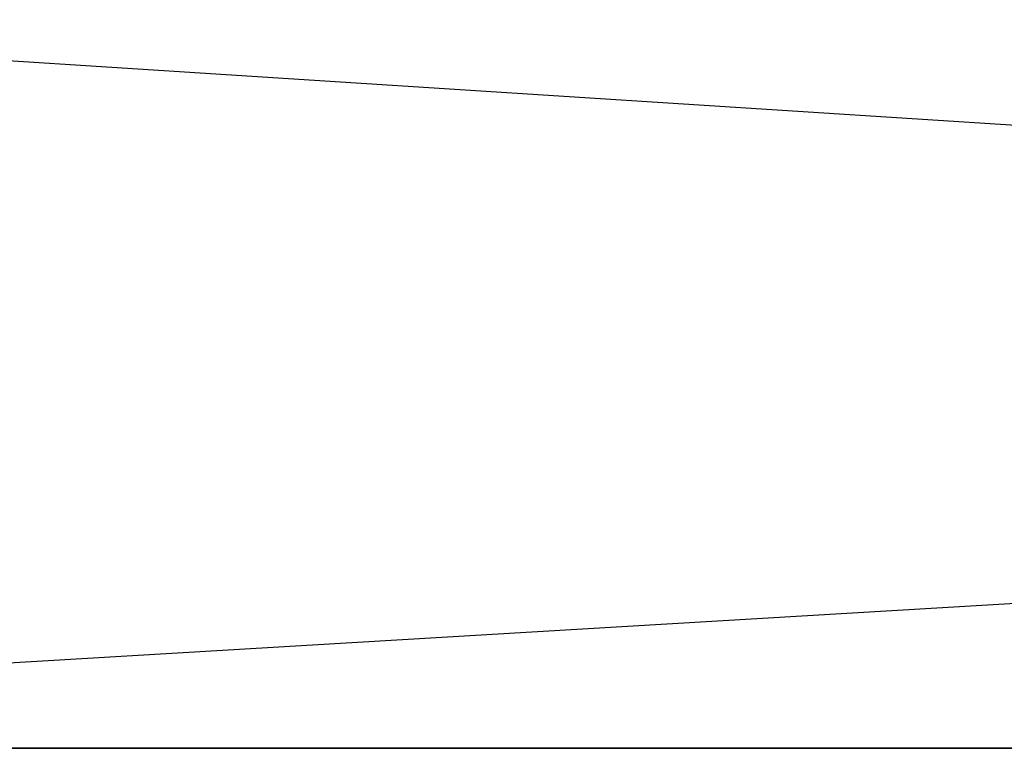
# Model space of a CAD drawing. Header units: centimetres. Extents: x 0.1 to 26.3, y 0 to 13.2.
# Tile 306 of 656: x 2.90443 to 2.90707, y 13.24073 to 13.24269. Entities that reach past the tile are written whole.
import ezdxf

# ---------------------------------------------------------------- set-up
doc = ezdxf.new("R2010")
doc.units = ezdxf.units.CM
doc.header["$LTSCALE"] = 2.54
doc.layers.get('0').update_dxf_attribs({"true_color": 0xff5454})

# ---------------------------------------------------------------- blocks, each defined once
blk = doc.blocks.new('Pojemnik na r_czniki papierowe CRESTO.STL')
at = {"color": 0}
for p, q in [((2.9343664, 13.2427338, 28.4085266), (2.9005415, 13.2407333, 28.423175)), ((2.9343664, 13.2427338, 18.1085251), (2.9005415, 13.2407333, 18.123175)), ((2.9019695, 13.2427338, 29.274353), (2.9331274, 13.2407333, 29.2940491)), ((2.9019695, 13.2427338, 18.974353), (2.9331274, 13.2407333, 18.9940475)), ((2.9331274, 13.2407333, 29.2940491), (2.9005415, 13.2407333, 29.276825)), ((2.9005415, 13.2407333, 28.423175), (2.9331274, 13.2407333, 28.4059509)), ((2.9331274, 13.2407333, 18.9940475), (2.9005415, 13.2407333, 18.976825)), ((2.9005415, 13.2407333, 18.123175), (2.9331274, 13.2407333, 18.1059525))]:
    blk.add_line(p, q, dxfattribs=at)

msp = doc.modelspace()

# ---------------------------------------------------------------- block references
at = {"color": 0}
msp.add_blockref('Pojemnik na r_czniki papierowe CRESTO.STL', (0, 0), dxfattribs=at)

doc.saveas('drawing.dxf')
